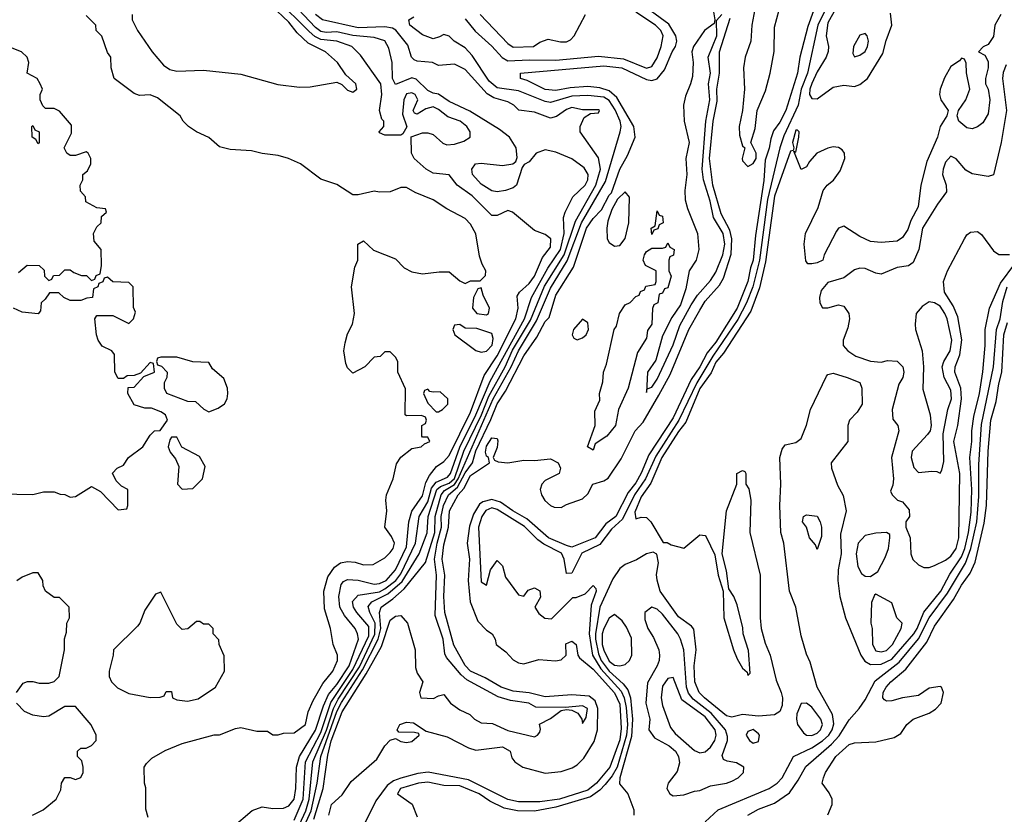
# Model space of a CAD drawing. Header units: inches. Extents: x 2380053 to 2584298, y 380219 to 546618.
# Tile 539 of 656: x 2514941 to 2518631, y 464014 to 466990. Entities that reach past the tile are written whole.
import ezdxf

# ---------------------------------------------------------------- set-up
doc = ezdxf.new("R2010")
doc.units = ezdxf.units.IN
doc.header["$MEASUREMENT"] = 0
doc.layers.add('C5416', color=7, linetype='Continuous')

msp = doc.modelspace()

# ---------------------------------------------------------------- linework, layer by layer
at = {"layer": 'C5416', "color": 2}
for points, elevation in [([(2517696.2, 467030), (2517684.4, 466970), (2517681.5, 466910), (2517659.6, 466850), (2517653.8, 466810), (2517657.8, 466730), (2517650.4, 466650), (2517637.4, 466590), (2517638.4, 466558.4), (2517650, 466518), (2517658, 466510), (2517648.2, 466470), (2517650, 466462), (2517670, 466441), (2517690, 466451.3), (2517701.2, 466470), (2517701.2, 466490), (2517681.2, 466530), (2517697.5, 466582.5), (2517704.7, 466650), (2517735.8, 466724.2), (2517753.3, 466790), (2517768.3, 466871.7), (2517770, 466962), (2517814, 467126)], 2), ([(2515362, 467010), (2515362, 466990), (2515382, 466950), (2515438, 466870), (2515479.6, 466819.6), (2515503.6, 466803.6), (2515530, 466798), (2515630, 466801), (2515770, 466786), (2515908.1, 466748.1), (2515990, 466737.3), (2516030, 466738.8), (2516130, 466756), (2516147.7, 466747.7), (2516170, 466726.8), (2516190, 466718.8), (2516204, 466730), (2516201.2, 466750), (2516163.7, 466783.7), (2516132, 466830), (2516086.6, 466870), (2516022, 466902), (2515981.4, 466941.4), (2515950, 466981.3), (2515883.7, 467043.7)], 26), ([(2515736.5, 463963.5), (2515812.1, 464027.9), (2515850, 464042), (2515890, 464035.5), (2515930, 464037.1), (2515950, 464046), (2515969.6, 464070), (2515975.8, 464110), (2515978.9, 464190), (2515989.1, 464230.9), (2516050, 464328.8), (2516079.6, 464420.4), (2516097.9, 464462.1), (2516130, 464500.2), (2516176.1, 464570), (2516210.9, 464670), (2516207.6, 464690), (2516198, 464710), (2516158.7, 464758.7), (2516141.4, 464790), (2516136.8, 464830), (2516145.8, 464874.2), (2516154.2, 464885.8), (2516170, 464893.7), (2516210, 464890.3), (2516270, 464875.8), (2516290, 464878.2), (2516314, 464890), (2516349.8, 464930), (2516390, 465016.3), (2516399.8, 465110), (2516411.2, 465148.8), (2516450, 465206.4), (2516462.9, 465257.1), (2516477.2, 465282.8), (2516503.5, 465316.5), (2516530, 465335.8), (2516550, 465357.6), (2516630, 465520.3), (2516681.9, 465658.1), (2516730, 465731.6), (2516800.9, 465870), (2516809.7, 465909.7), (2516805.8, 465954.2), (2516814.5, 465970), (2516850, 466002.4), (2516870.8, 466030), (2516900.1, 466099.9), (2516930, 466138), (2516931.6, 466170), (2516910, 466185.2), (2516870, 466201.2), (2516788, 466270), (2516770, 466276), (2516730, 466257.2), (2516710, 466257.2), (2516636.2, 466330), (2516580.9, 466370), (2516550, 466409), (2516490, 466416), (2516464, 466430), (2516419, 466470), (2516409.2, 466490), (2516408.4, 466551.6), (2516450, 466566.8), (2516470, 466566.8), (2516490, 466560.7), (2516527.3, 466527.3), (2516542, 466522), (2516570, 466524), (2516605.1, 466534.9), (2516629, 466550), (2516629.3, 466570), (2516616.2, 466590), (2516592.3, 466610), (2516546, 466626), (2516510, 466654.3), (2516490, 466663.5), (2516463.4, 466656.6), (2516430, 466636), (2516420.7, 466640.7), (2516416, 466650), (2516432.8, 466690), (2516423.7, 466710), (2516410, 466716.9), (2516390, 466712.6), (2516380.9, 466690), (2516376, 466636), (2516391.3, 466588.7), (2516376.9, 466563.1), (2516370, 466558), (2516310, 466558), (2516290, 466566), (2516288, 466570), (2516306, 466590), (2516306, 466610), (2516298, 466618), (2516289, 466650), (2516297.7, 466710), (2516294, 466750), (2516217.7, 466857.7), (2516185.2, 466890), (2516129.8, 466909.8), (2516070, 466915.8), (2516047.4, 466927.4), (2516025.9, 466945.9), (2515902.8, 467070)], 22), ([(2516043.8, 463996.2), (2516078.5, 464110), (2516095.3, 464235.3), (2516108.5, 464288.5), (2516150, 464397.4), (2516239.7, 464540.3), (2516297.3, 464642.7), (2516330, 464740.7), (2516350, 464756.3), (2516370, 464758.8), (2516394.8, 464730), (2516423.7, 464630), (2516423.8, 464563.8), (2516430, 464542), (2516451.3, 464510), (2516438.8, 464470), (2516444.7, 464450), (2516491.9, 464448.1), (2516510, 464458), (2516530, 464462), (2516556, 464430), (2516590, 464405.5), (2516628.2, 464388.2), (2516646, 464370), (2516670, 464356.3), (2516713.5, 464353.5), (2516770, 464328), (2516870, 464304), (2516882, 464310), (2516890, 464322), (2516892.9, 464332.9), (2516888.9, 464351.1), (2516930, 464372.7), (2516970, 464403), (2516990, 464406.7), (2517010, 464404.4), (2517032.4, 464392.4), (2517048, 464370), (2517050, 464354), (2517064, 464376), (2517069.4, 464410), (2517050, 464419.7), (2516986.6, 464413.4), (2516874.7, 464414.7), (2516849.2, 464430), (2516780.2, 464440.2), (2516733.8, 464453.8), (2516617.3, 464517.3), (2516596, 464536), (2516540.7, 464600.7), (2516534.9, 464614.9), (2516527.6, 464670), (2516498.4, 464758.4), (2516502.9, 464910), (2516495.5, 464970), (2516505.8, 465030), (2516522.3, 465090), (2516520.4, 465130), (2516529.9, 465170.1), (2516548.4, 465210), (2516581.2, 465238.8), (2516610, 465292.5), (2516638, 465330), (2516650, 465374.9), (2516706.9, 465493.1), (2516730, 465551.6), (2516761.5, 465598.5), (2516830, 465731.7), (2516879.1, 465800.9), (2516910, 465859.3), (2516924.7, 465875.2), (2516950, 465958), (2517016.6, 466063.4), (2517065, 466210), (2517090, 466245.3), (2517122, 466278), (2517150, 466333.4), (2517158.6, 466341.4), (2517190, 466430.6), (2517218.3, 466481.7), (2517247.6, 466550), (2517243.1, 466590), (2517178.8, 466698.8), (2517150, 466723.8), (2517115.4, 466735.4), (2517070, 466739.8), (2517004.5, 466735.5), (2516950, 466725.1), (2516910, 466728.5), (2516843, 466763), (2516818, 466770), (2516818, 466790), (2517130, 466817.8), (2517197.3, 466810), (2517290, 466766.9), (2517310, 466763.2), (2517330, 466769), (2517358, 466802), (2517386, 466870), (2517398.7, 466890), (2517403.5, 466910), (2517399.7, 466930), (2517374.1, 466974.1), (2517258, 467058)], 6), ([(2517980.6, 467070), (2517932.4, 466970), (2517893.2, 466790), (2517870.1, 466730), (2517858, 466670), (2517804.4, 466555.6), (2517789.5, 466510.5), (2517743.1, 466316.9), (2517713.9, 466090), (2517688.4, 465990), (2517664.4, 465930), (2517632.4, 465867.6), (2517539.2, 465730), (2517478.7, 465630), (2517411.4, 465490), (2517324.7, 465355.3), (2517285.9, 465270), (2517245.3, 465210), (2517200.4, 465119.6), (2517158.4, 465081.6), (2517115.4, 465024.6), (2517047.9, 464992.1), (2517010, 464917.2), (2516990, 464915.3), (2516981.5, 464970), (2516971.5, 464991.5), (2516905.2, 465025.2), (2516882.2, 465042.2), (2516832.5, 465092.5), (2516730, 465156), (2516710, 465161.8), (2516688.1, 465151.9), (2516673, 465130), (2516661, 465090), (2516670, 464884.7), (2516690, 464872), (2516706, 464930), (2516730, 464964.7), (2516750, 464944.7), (2516762, 464902), (2516810, 464836.3), (2516830, 464831), (2516846.3, 464853.7), (2516870, 464862), (2516890.3, 464850.3), (2516892.4, 464827.6), (2516871, 464790), (2516886.2, 464766.2), (2516908.5, 464748.5), (2516934.5, 464745.5), (2517014, 464826), (2517026, 464826), (2517060.7, 464839.3), (2517090, 464870.5), (2517099.9, 464859.9), (2517102, 464850), (2517082.6, 464797.4), (2517075.6, 464690), (2517087.6, 464610), (2517118.7, 464558.7), (2517194.6, 464474.6), (2517206.7, 464450), (2517213.6, 464413.6), (2517218.3, 464350), (2517215.2, 464310), (2517179.6, 464190), (2517162, 464158), (2517134.7, 464125.3), (2517115.3, 464104.7), (2517080.8, 464079.2), (2516950, 464040.5), (2516870, 464025.6), (2516806.5, 464026.5), (2516757, 464037), (2516702.9, 464062.9), (2516662.4, 464090), (2516590, 464120.7), (2516530, 464121.5), (2516470, 464134.6), (2516436, 464130), (2516368.5, 464110), (2516356.3, 464090), (2516411.9, 464051.9), (2516430, 464004.7)], 6), ([(2517536.5, 467050), (2517546, 466990), (2517544, 466976), (2517507.2, 466950), (2517466.4, 466890), (2517460.4, 466870), (2517465.5, 466830), (2517462, 466778), (2517455.5, 466750), (2517435.6, 466704.4), (2517429, 466670), (2517431.5, 466610), (2517450.2, 466530), (2517437.7, 466470), (2517440.8, 466410), (2517433.6, 466350), (2517435, 466315), (2517443.1, 466283.1), (2517481.5, 466190), (2517486.5, 466130), (2517476, 466090), (2517450, 466049.2), (2517437.8, 465982.2), (2517417.5, 465922.5), (2517385.5, 465874.5), (2517350, 465806), (2517324.6, 465715.4), (2517294.4, 465670), (2517290, 465594), (2517292.3, 465607.7), (2517310, 465613.4), (2517330, 465644.4), (2517390, 465773), (2517415.2, 465844.8), (2517457.6, 465922.4), (2517481, 465959), (2517530, 466014), (2517550, 466044.4), (2517575.8, 466110), (2517584.2, 466150), (2517578, 466190), (2517540.7, 466250), (2517528.3, 466310), (2517503.7, 466390), (2517498.4, 466430), (2517511.9, 466610), (2517527.1, 466690), (2517522.2, 466750), (2517529.7, 466790), (2517521.7, 466850), (2517553.7, 466930), (2517553, 466987), (2517572.5, 467010)], 6), ([(2518023.7, 467076.3), (2517970, 466979), (2517963.1, 466930), (2517972, 466890), (2517971.3, 466871.3), (2517964, 466850), (2517930, 466795.1), (2517910, 466751.6), (2517902.2, 466730), (2517901.5, 466710), (2517910, 466694.9), (2517930, 466693.7), (2517990, 466738), (2518030, 466744.9), (2518070, 466740.5), (2518090, 466748), (2518118, 466770), (2518176.3, 466863.7), (2518187.9, 466912.1), (2518209.3, 466970), (2518204.8, 467015.2)], 10), ([(2515970, 463992.2), (2516003.4, 464070), (2516012, 464210), (2516070, 464320.8), (2516107.6, 464432.4), (2516190, 464555.8), (2516250, 464682.4), (2516250, 464717.6), (2516204.4, 464770), (2516192.6, 464790), (2516188.7, 464811.3), (2516210, 464834.9), (2516290, 464847.7), (2516310, 464857.9), (2516350.3, 464889.7), (2516370, 464914), (2516424.5, 465030), (2516437.7, 465130), (2516470, 465184.6), (2516484.2, 465235.8), (2516501.7, 465258.3), (2516543.9, 465276.1), (2516555.5, 465290), (2516590.3, 465389.7), (2516650.9, 465510), (2516703.6, 465636.4), (2516833, 465870), (2516859.3, 465950), (2516920.2, 466059.8), (2516967.6, 466130), (2516981.6, 466190), (2516979.5, 466250), (2516985.2, 466270), (2517013.4, 466326.6), (2517059.7, 466370), (2517069.7, 466390), (2517071.1, 466410), (2517056.1, 466436.1), (2517010, 466469.7), (2516950, 466494.7), (2516910, 466502.9), (2516876, 466490), (2516850, 466458), (2516831.6, 466448.4), (2516823.6, 466436.4), (2516802.8, 466370), (2516790, 466360.9), (2516762, 466350), (2516730, 466346), (2516710, 466349.6), (2516670, 466374), (2516638.4, 466410), (2516635.1, 466430), (2516649.7, 466450.3), (2516670, 466452.4), (2516750, 466444), (2516789.3, 466450.7), (2516800.4, 466459.6), (2516805.2, 466474.8), (2516802, 466510), (2516777, 466550), (2516739.1, 466579.1), (2516627.9, 466647.9), (2516550, 466684), (2516510.9, 466710.9), (2516490, 466714.7), (2516470, 466725.1), (2516427.3, 466767.3), (2516410, 466772.4), (2516350, 466747.3), (2516338.5, 466770), (2516336.9, 466830), (2516324.1, 466884.1), (2516310, 466911.8), (2516270, 466924), (2516190, 466930.6), (2516130, 466944.5), (2516090, 466942.6), (2516070, 466946.6), (2516050, 466960.8), (2515984.1, 467030)], 18), ([(2515990, 463976.1), (2516012.9, 464027.1), (2516025.3, 464070), (2516039.9, 464210), (2516090.5, 464329.5), (2516117.1, 464410), (2516135, 464445), (2516213.9, 464566.1), (2516272, 464688), (2516273.7, 464730), (2516253.5, 464770), (2516247.3, 464792.7), (2516261.3, 464810), (2516320.5, 464839.5), (2516374.7, 464885.3), (2516438.5, 464990), (2516468.4, 465068.4), (2516471.3, 465130), (2516504.6, 465230), (2516517.9, 465242.1), (2516550, 465254.6), (2516570, 465271.3), (2516605.5, 465374.5), (2516671.4, 465510), (2516699.3, 465580.7), (2516760.2, 465690), (2516787.8, 465752.2), (2516854.9, 465865.1), (2516908.3, 465991.7), (2516980.9, 466110), (2517023.7, 466236.3), (2517100.6, 466370), (2517117.4, 466430), (2517110, 466473.2), (2517042, 466570), (2517042, 466590), (2517056.4, 466623.6), (2517080.4, 466639.6), (2517110, 466642), (2517114, 466650), (2517110, 466653.2), (2517050, 466653.2), (2517010, 466660.9), (2516990, 466654), (2516952.5, 466627.5), (2516930, 466622), (2516870, 466644.5), (2516812.1, 466652.1), (2516793.2, 466670), (2516770, 466682.7), (2516718, 466698), (2516692.7, 466712.7), (2516610, 466804), (2516570, 466824), (2516510, 466819.3), (2516488, 466830), (2516430, 466834.5), (2516419.5, 466839.5), (2516409.6, 466849.7), (2516395.4, 466895.4), (2516350.6, 466950.6), (2516338.6, 466958.6), (2516310, 466963.1), (2516210, 466959.8), (2516076, 466990), (2516049.7, 467010)], 14), ([(2517916.5, 467023.5), (2517894.8, 466965.2), (2517864.9, 466850), (2517856.1, 466790), (2517812.3, 466650), (2517790, 466607), (2517766.4, 466573.6), (2517756, 466544), (2517750, 466508.7), (2517735.3, 466464.7), (2517730, 466388), (2517698.5, 466181.5), (2517690.1, 466089.9), (2517679.6, 466060.4), (2517670, 466009.5), (2517630, 465909.7), (2517550, 465782.6), (2517517.3, 465742.7), (2517490, 465689.8), (2517457.2, 465642.8), (2517390, 465499.6), (2517299.4, 465360.6), (2517270, 465292), (2517250, 465255.8), (2517221.2, 465218.8), (2517175, 465130), (2517137.8, 465102.2), (2517097.4, 465050), (2517010, 465014.7), (2516990, 465021), (2516923, 465050), (2516841, 465121), (2516789.7, 465150), (2516743.3, 465183.3), (2516710, 465193.5), (2516676.3, 465183.7), (2516664.7, 465175.3), (2516642, 465138), (2516627.3, 465092.7), (2516618, 465030), (2516626.5, 464970), (2516622, 464890), (2516628.9, 464810), (2516657.5, 464737.5), (2516690, 464704), (2516711.3, 464690), (2516722.8, 464670), (2516726.8, 464650), (2516762.4, 464622.4), (2516790, 464593), (2516810, 464581.6), (2516830, 464577.1), (2516886.6, 464593.4), (2516948.5, 464588.5), (2516970, 464593), (2516989.4, 464610), (2516987.7, 464652.3), (2517010, 464662.8), (2517026, 464650), (2517033, 464610), (2517039.5, 464599.5), (2517090, 464556.9), (2517170, 464468.5), (2517190, 464426.8), (2517195.3, 464335.3), (2517190, 464292.3), (2517153.1, 464190), (2517102.8, 464130), (2517070, 464104.6), (2516964, 464070), (2516890, 464060.3), (2516810, 464061.1), (2516770, 464069), (2516623.3, 464143.3), (2516472.2, 464172.2), (2516433.4, 464166.6), (2516370, 464149), (2516341.4, 464138.6), (2516318.4, 464121.6), (2516275.2, 464064.8), (2516229.1, 463970.9)], 2), ([(2516610, 466993.4), (2516647.6, 466947.6), (2516710, 466891.8), (2516749.4, 466849.4), (2516770, 466835.8), (2516850, 466840.2), (2516950, 466838.8), (2517110, 466853.8), (2517203.4, 466843.4), (2517290, 466809.1), (2517310, 466815.5), (2517330, 466847.7), (2517344.7, 466890), (2517352.2, 466930), (2517344, 466950), (2517323.5, 466970), (2517250, 467018.4)], 10), ([(2516667, 467010), (2516770, 466900.7), (2516790, 466888), (2516866, 466890), (2516890, 466906), (2516922, 466918), (2516967.9, 466907.9), (2516990, 466908), (2517005.6, 466914.4), (2517019, 466930), (2517062, 467010)], 14), ([(2518618, 467010), (2518596, 466970), (2518590, 466928), (2518570, 466898), (2518551.6, 466888.4), (2518534, 466870), (2518558, 466858), (2518570, 466834), (2518570.4, 466810), (2518560.7, 466770), (2518560.7, 466750), (2518570.4, 466730), (2518577.1, 466690), (2518570, 466638), (2518550, 466604), (2518530, 466588.7), (2518510, 466582), (2518490, 466585.2), (2518461.2, 466610), (2518454, 466630), (2518459, 466650), (2518486.6, 466690), (2518501.2, 466730), (2518489, 466791), (2518488, 466828), (2518482, 466842), (2518470, 466846), (2518463.6, 466836.4), (2518430, 466815.3), (2518407, 466773), (2518390.7, 466730.7), (2518388, 466710), (2518393.4, 466690), (2518421, 466650), (2518416, 466630), (2518390.6, 466590), (2518380.5, 466550), (2518341.1, 466458.9), (2518318, 466370), (2518308, 466290), (2518281.2, 466238.8), (2518270, 466204), (2518250, 466174), (2518230, 466161.2), (2518170, 466155.3), (2518130, 466159), (2518090, 466178), (2518030, 466217.2), (2518010, 466209), (2518002, 466198), (2517956.3, 466110), (2517950.7, 466090), (2517930, 466079.5), (2517910, 466076), (2517895.3, 466075.3), (2517887, 466087), (2517880.7, 466150), (2517886, 466190), (2517933.3, 466286.7), (2517952, 466350), (2517966.6, 466370), (2517991.2, 466388.8), (2518016, 466424), (2518033.3, 466470), (2518031.5, 466490), (2518023, 466503), (2518010, 466511.6), (2517990, 466514.3), (2517970, 466509.7), (2517928.2, 466490), (2517901.1, 466458.9), (2517890, 466439), (2517870, 466428.7), (2517842, 466498), (2517850, 466494), (2517860.9, 466550), (2517862, 466570), (2517856.5, 466576.5), (2517850, 466576), (2517837.3, 466530), (2517842, 466510), (2517839.6, 466500.4), (2517830, 466498), (2517770, 466329.3), (2517736.4, 466083.6), (2517713.8, 465986.2), (2517681.6, 465898.4), (2517578.9, 465741.1), (2517550, 465707.6), (2517532.6, 465667.4), (2517490, 465608.5), (2517437.2, 465482.8), (2517410, 465448.3), (2517347.4, 465350), (2517306.2, 465253.8), (2517270, 465203.6), (2517246, 465146), (2517250, 465121), (2517270, 465126.8), (2517290, 465126), (2517306, 465110), (2517352, 465032), (2517368, 465032), (2517382.8, 465022.8), (2517430, 465011.3), (2517490, 465061), (2517510, 465058), (2517513.7, 465053.7), (2517546, 464986), (2517558.8, 464910), (2517578, 464850), (2517580.5, 464750), (2517615.5, 464630), (2517630, 464596), (2517650, 464561), (2517666.8, 464546.8), (2517670, 464534), (2517678, 464542), (2517672.7, 464627.3), (2517652.3, 464690), (2517651.7, 464711.7), (2517630, 464798), (2517617.2, 464830), (2517599, 464859), (2517590, 464926), (2517573.2, 464990), (2517589.3, 465150), (2517628.7, 465250), (2517629, 465290), (2517650, 465302), (2517658, 465298), (2517662, 465290), (2517662, 465250), (2517673, 465233), (2517680.5, 465190), (2517677.3, 465070), (2517715.8, 464910), (2517715.8, 464750), (2517720.4, 464710), (2517734.7, 464654.7), (2517754, 464610), (2517776.2, 464516.2), (2517794.6, 464470), (2517799.5, 464450), (2517798, 464422), (2517790, 464399), (2517770, 464386.6), (2517710, 464381.6), (2517650, 464388.2), (2517610, 464377.6), (2517590, 464382.6), (2517506.9, 464450), (2517487.2, 464470), (2517471, 464510), (2517468.9, 464570), (2517476.3, 464630), (2517467.8, 464707.8), (2517458.9, 464718.9), (2517410, 464753.6), (2517341.3, 464850), (2517329.6, 464890.4), (2517328.1, 464911.9), (2517335.5, 464955.5), (2517328.9, 464988.9), (2517315.3, 464995.3), (2517290, 464989.3), (2517253.1, 464966.9), (2517210, 464949.6), (2517190, 464934.5), (2517164.3, 464895.7), (2517115.5, 464790), (2517098.8, 464690), (2517099.1, 464670), (2517110, 464614.9), (2517119.8, 464590), (2517150, 464550.2), (2517203.1, 464503.1), (2517219.7, 464479.7), (2517229.6, 464449.6), (2517237.3, 464370), (2517234.3, 464305.7), (2517190.3, 464150), (2517188.4, 464128.4), (2517220.7, 464090), (2517242, 464030), (2517242, 464010)], 10), ([(2515422, 464002), (2515413.6, 464033.6), (2515413.2, 464113.2), (2515408.7, 464130), (2515408, 464190), (2515416.4, 464203.6), (2515436.4, 464223.6), (2515486.6, 464253.4), (2515550, 464278.8), (2515670, 464311), (2515690, 464311.3), (2515750, 464334.8), (2515770, 464338.8), (2515830, 464324.7), (2515870, 464324.7), (2515890, 464312), (2515910, 464312), (2515930, 464318), (2515970, 464318.8), (2516011.5, 464350), (2516022.5, 464397.5), (2516040.5, 464439.5), (2516076.6, 464503.4), (2516114, 464550), (2516132, 464590), (2516132.3, 464610), (2516116, 464650), (2516105.2, 464710), (2516083.2, 464783.2), (2516081.2, 464850), (2516096.3, 464903.7), (2516120.4, 464939.6), (2516143.9, 464956.1), (2516170, 464960.5), (2516198.5, 464958.5), (2516230, 464947.7), (2516266, 464950), (2516310, 464974.8), (2516330, 464994.8), (2516340.9, 465010), (2516346, 465030), (2516334.8, 465054.8), (2516309.2, 465090), (2516317.2, 465150), (2516313.2, 465190), (2516316, 465210), (2516341.2, 465270), (2516352.9, 465327.1), (2516370, 465352), (2516410, 465384.7), (2516446, 465390), (2516458, 465402), (2516478, 465410), (2516470, 465426), (2516450, 465426), (2516448, 465430), (2516448, 465470), (2516462, 465478), (2516466, 465490), (2516462, 465502), (2516447.3, 465507.3), (2516390, 465506), (2516386, 465510), (2516387.3, 465607.3), (2516358, 465670), (2516358, 465710), (2516350, 465726), (2516330, 465746), (2516310, 465746), (2516291.6, 465728.4), (2516270, 465726), (2516234, 465690), (2516190, 465666), (2516170, 465686), (2516163.1, 465703.1), (2516155.3, 465750), (2516160.2, 465779.8), (2516170, 465814), (2516188, 465850), (2516195.3, 465890), (2516184, 465990), (2516196.4, 466063.6), (2516208, 466090), (2516208, 466150), (2516230, 466162), (2516266.8, 466126.8), (2516350, 466094), (2516381.4, 466061.4), (2516410, 466046), (2516450, 466038.8), (2516513.6, 466046.4), (2516550, 466046), (2516590, 466012), (2516610, 466002), (2516630, 466012), (2516667.3, 466012.7), (2516687.3, 466032.7), (2516688, 466050), (2516674, 466074), (2516664.5, 466104.5), (2516650, 466188), (2516630, 466224), (2516610, 466245.2), (2516541.5, 466281.5), (2516490, 466316), (2516422.5, 466342.5), (2516390, 466361.2), (2516370, 466361.2), (2516330, 466345.2), (2516290, 466344), (2516270, 466348.7), (2516210, 466334), (2516190, 466334), (2516130, 466372.7), (2516070, 466393.2), (2515993.2, 466450), (2515948.7, 466470), (2515910, 466482), (2515850, 466489.3), (2515810, 466499.3), (2515730, 466504), (2515690, 466514), (2515649.5, 466549.5), (2515604, 466570), (2515574, 466590), (2515554, 466610), (2515542, 466630), (2515458, 466698), (2515430, 466709), (2515390, 466706.6), (2515370, 466714), (2515295.3, 466770), (2515284, 466810), (2515282, 466850), (2515270, 466868), (2515248.9, 466928.9), (2515228, 466950), (2515226, 466970), (2515190, 467006)], 26), ([(2515996.2, 463943.8), (2516032.9, 464027.1), (2516056.4, 464130), (2516069.4, 464230), (2516130, 464398.5), (2516147, 464433), (2516225.5, 464554.5), (2516284.8, 464670), (2516294.8, 464710), (2516289.8, 464770), (2516295.1, 464790), (2516339.2, 464820.8), (2516381.7, 464858.3), (2516462.4, 464957.6), (2516496.6, 465070), (2516497.9, 465130), (2516520.5, 465210), (2516533, 465227), (2516570.5, 465249.5), (2516584.4, 465270), (2516715, 465570), (2516782.7, 465690), (2516809.9, 465750.1), (2516877.7, 465862.3), (2516930, 465985.2), (2516992.7, 466087.3), (2517046.8, 466230), (2517136.2, 466383.8), (2517191.1, 466570), (2517194.7, 466590), (2517191.7, 466610), (2517172.9, 466652.9), (2517150, 466687.7), (2517130, 466700.2), (2517070, 466706.9), (2517010, 466703.7), (2516930, 466680.8), (2516910, 466684.5), (2516810, 466724.1), (2516730, 466735.5), (2516700.3, 466760.3), (2516636.1, 466856.1), (2516610, 466884.7), (2516569, 466910), (2516550, 466929), (2516530, 466935.3), (2516514.4, 466925.6), (2516490, 466919), (2516450, 466933.2), (2516402.7, 466970), (2516399, 466990), (2516418.6, 467001.4)], 10), ([(2516099.3, 464010), (2516110, 464051), (2516150, 464087.3), (2516183.1, 464136.9), (2516279.2, 464220.8), (2516310, 464270.7), (2516330, 464291), (2516350, 464298), (2516370, 464286.8), (2516390, 464282.8), (2516410, 464286.8), (2516438, 464310), (2516436.4, 464316.4), (2516420.4, 464320.4), (2516362, 464322), (2516355.3, 464330), (2516365.2, 464350), (2516390, 464359.1), (2516416.8, 464356.8), (2516464.7, 464324.7), (2516543.4, 464303.4), (2516622.8, 464262.8), (2516650, 464253.7), (2516750, 464266.4), (2516779.1, 464250), (2516785.8, 464225.8), (2516796, 464210), (2516826, 464190), (2516910, 464168.2), (2516970, 464173.7), (2517012.1, 464187.9), (2517030, 464198.7), (2517055.6, 464224.4), (2517093.9, 464286.1), (2517106.6, 464330), (2517107.9, 464410), (2517098.3, 464438.3), (2517075.8, 464455.8), (2517010, 464461.1), (2516910, 464453.7), (2516850, 464468.9), (2516790, 464475.1), (2516745.1, 464490), (2516684.9, 464524.9), (2516630, 464549.8), (2516610, 464571.6), (2516567.8, 464647.8), (2516534.5, 464770), (2516531, 464830), (2516534, 464910), (2516524, 464970), (2516530, 465022.8), (2516548.4, 465090), (2516551.2, 465150), (2516584.2, 465210), (2516605.3, 465234.7), (2516630, 465282.7), (2516702, 465330), (2516698, 465350), (2516690, 465355.3), (2516686.9, 465370), (2516690, 465393.4), (2516710, 465424), (2516730, 465422), (2516732.5, 465412.5), (2516730, 465388), (2516716, 465350), (2516720.7, 465340.7), (2516733.7, 465333.7), (2516770, 465330.4), (2516830, 465340.8), (2516870, 465338.9), (2516930, 465346), (2516958.8, 465330), (2516967.3, 465310), (2516962.8, 465290), (2516910, 465264.5), (2516898.4, 465250), (2516891.7, 465230), (2516896.5, 465210), (2516909.1, 465189.1), (2516930, 465170.3), (2516944.4, 465164.4), (2516970, 465163.1), (2516990, 465174.9), (2517050, 465195.5), (2517070, 465214), (2517089.4, 465250.6), (2517130, 465263.1), (2517147, 465273), (2517194.9, 465345.1), (2517247.1, 465450), (2517277.3, 465482.7), (2517336.3, 465583.7), (2517378.4, 465661.6), (2517448.9, 465830), (2517490, 465902.4), (2517510, 465935.8), (2517564.2, 465995.8), (2517578.2, 466021.8), (2517607.8, 466112.2), (2517609.9, 466170), (2517602.6, 466202.6), (2517570, 466262.7), (2517538.9, 466370), (2517526.5, 466470), (2517540.2, 466610), (2517554.5, 466685.5), (2517554, 466730), (2517564.1, 466790), (2517563.5, 466870), (2517603.9, 466996.1)], 2), ([(2514936.4, 466043.6), (2514968.9, 466071.1), (2515014, 466070), (2515032.7, 466052.7), (2515034, 466030), (2515050, 466014), (2515062, 466018), (2515067.3, 466032.7), (2515090, 466034), (2515110, 466054), (2515130, 466054), (2515143.6, 466043.6), (2515172.7, 466032.7), (2515191.6, 466031.6), (2515210, 466014), (2515222, 466018), (2515228, 466032), (2515242, 466038), (2515248, 466070), (2515246, 466130), (2515220.4, 466160.4), (2515218, 466190), (2515230, 466214), (2515246, 466230), (2515247.3, 466252.7), (2515266, 466270), (2515262, 466282), (2515230, 466286), (2515188.4, 466308.4), (2515187.3, 466327.3), (2515168.4, 466348.4), (2515168, 466370), (2515178, 466390), (2515178, 466410), (2515195.3, 466424.7), (2515208, 466450), (2515208, 466470), (2515198, 466490), (2515190, 466495.3), (2515150, 466482), (2515130, 466482), (2515118, 466490), (2515108, 466510), (2515134.6, 466565.4), (2515135.3, 466595.3), (2515090, 466648), (2515070, 466658), (2515038, 466658), (2515027.3, 466667.3), (2515018, 466690), (2515018, 466710), (2515026, 466730), (2515018, 466750), (2515006, 466770), (2514968.7, 466790), (2514975.3, 466830), (2514968.7, 466850), (2514948, 466870), (2514878, 466898)], 30), ([(2518638.4, 466821.6), (2518627.2, 466792.8), (2518624.4, 466770), (2518639, 466650), (2518619.1, 466530), (2518590.3, 466409.8), (2518570, 466403), (2518510, 466413.3), (2518486.9, 466426.9), (2518450, 466469.3), (2518430, 466479.3), (2518410, 466457.2), (2518401.6, 466430), (2518399.3, 466410), (2518412.7, 466370), (2518414.9, 466345.1), (2518380.3, 466299.7), (2518324, 466210), (2518310.2, 466129.8), (2518290, 466080.7), (2518271.4, 466068.6), (2518230, 466061.7), (2518170, 466036.9), (2518150, 466040.4), (2518110, 466058.3), (2518090, 466059.1), (2518070, 466052.8), (2518030, 466023.7), (2517970, 466006), (2517944.4, 465975.6), (2517938, 465950), (2517939.1, 465930), (2517950, 465911), (2517970, 465910.7), (2518010, 465922), (2518030, 465917.3), (2518048.2, 465890), (2518050.3, 465869.7), (2518044.2, 465835.8), (2518027.3, 465790), (2518027.3, 465770), (2518044, 465750), (2518074.8, 465730), (2518130, 465711.8), (2518170, 465707.7), (2518193.4, 465713.4), (2518230, 465710.8), (2518251, 465690), (2518254.8, 465670), (2518250.7, 465650), (2518235.3, 465624.7), (2518210.4, 465530), (2518213.7, 465493.7), (2518232, 465470), (2518236, 465450), (2518207.7, 465350), (2518215.5, 465270), (2518213.2, 465246.8), (2518204.7, 465224.7), (2518211, 465211), (2518231, 465191), (2518250, 465184.7), (2518274.4, 465154.4), (2518276, 465130), (2518262, 465110), (2518262, 465090), (2518278.8, 465050), (2518280.5, 464990), (2518288.7, 464968.7), (2518310, 464947.7), (2518330, 464938.8), (2518350, 464938), (2518370, 464946), (2518410, 464966), (2518430, 464981.3), (2518450.8, 465010), (2518460.4, 465050), (2518463.8, 465290), (2518442.4, 465410), (2518456.8, 465470), (2518471.1, 465570), (2518467.7, 465610), (2518445.4, 465670), (2518446.9, 465690), (2518464.7, 465735.3), (2518471.3, 465791.3), (2518456.8, 465876.8), (2518439, 465919), (2518407.3, 465970), (2518403.7, 466010), (2518418, 466050), (2518481.6, 466170), (2518490, 466184), (2518504.9, 466195.1), (2518530, 466197.3), (2518545.5, 466185.5), (2518590, 466124.7), (2518610, 466111.3), (2518650, 466110.8)], 14), ([(2517510, 463986), (2517559, 464030), (2517750, 464110.4), (2517779.5, 464130), (2517798.4, 464150), (2517841.2, 464230), (2517910, 464263.2), (2517950, 464289.2), (2517973.6, 464310), (2517986, 464330), (2517992.1, 464352.1), (2517987.5, 464387.5), (2517929.7, 464490), (2517903.8, 464583.8), (2517890, 464614), (2517870, 464682), (2517849.6, 464790), (2517826, 464850), (2517804.5, 465030), (2517794, 465070), (2517789.5, 465170.5), (2517793.2, 465250), (2517789.2, 465350), (2517798, 465382), (2517810, 465398), (2517850, 465406), (2517870, 465421), (2517890, 465472), (2517905.1, 465530), (2517964.8, 465655.2), (2517970, 465661), (2517990, 465666.8), (2518042, 465650), (2518090, 465630.8), (2518097.3, 465610), (2518098.8, 465550), (2518079.9, 465520.1), (2518051, 465490), (2518044.7, 465470), (2518044.7, 465410), (2517982, 465330), (2517983.8, 465310), (2518006.4, 465246.4), (2518027.7, 465207.7), (2518038.8, 465150), (2518016.7, 465063.3), (2518019.6, 464990), (2518008.8, 464930), (2518007.2, 464890), (2518014, 464830), (2518035.8, 464750), (2518093.4, 464610), (2518107.9, 464587.9), (2518130, 464574.9), (2518170, 464576.2), (2518210, 464595), (2518292.2, 464690), (2518304.8, 464710), (2518329.1, 464770.9), (2518393.7, 464850), (2518426.7, 464913.3), (2518470, 464978.9), (2518482.8, 465010), (2518496.5, 465070), (2518506.2, 465146.2), (2518508.7, 465230), (2518501.7, 465350), (2518509.6, 465410), (2518509.7, 465450), (2518516.5, 465503.5), (2518538.5, 465590), (2518551, 465671), (2518559.7, 465770), (2518558.7, 465830), (2518575.1, 465910), (2518616.5, 466003.5), (2518670, 466075.9)], 10), ([(2514870, 465214), (2514990, 465212), (2515030, 465222), (2515070, 465222), (2515092.7, 465212.7), (2515110, 465212), (2515130, 465202), (2515150, 465204.7), (2515210, 465242), (2515243.6, 465223.6), (2515310, 465154), (2515342, 465158), (2515346, 465170), (2515346, 465230), (2515323.1, 465243.1), (2515303.1, 465263.1), (2515288.4, 465291.6), (2515306, 465310), (2515330, 465322), (2515349.3, 465350.7), (2515402, 465390), (2515430, 465434), (2515446, 465450), (2515468, 465452), (2515495.3, 465490), (2515488, 465510), (2515470, 465522), (2515434.6, 465534.6), (2515410, 465535.3), (2515370, 465548), (2515346, 465590), (2515347.3, 465612.7), (2515370, 465614), (2515406, 465654), (2515446, 465670), (2515442, 465702), (2515430, 465706), (2515394, 465666), (2515370, 465658), (2515343.6, 465656.4), (2515330, 465646), (2515310, 465646), (2515298, 465670), (2515296.4, 465736.4), (2515286, 465750), (2515250, 465768), (2515235.3, 465790), (2515228.7, 465810), (2515222, 465870), (2515230, 465882), (2515290, 465882), (2515350, 465852), (2515368, 465870), (2515375.3, 465895.3), (2515367.3, 465912.7), (2515366, 465990), (2515350, 466006), (2515290, 466008), (2515270, 466026), (2515258, 466022), (2515252, 466008), (2515238, 466002), (2515234, 465990), (2515218, 465982), (2515214, 465950), (2515192.7, 465947.3), (2515170, 465938), (2515130, 465938), (2515106, 465950), (2515087.3, 465967.3), (2515052.7, 465967.3), (2515036.9, 465943.1), (2515022, 465930), (2515019.6, 465900.4), (2515010, 465888), (2514950, 465895.3), (2514918, 465910)], 30), ([(2517669.2, 464010), (2517710, 464033.4), (2517770, 464055.3), (2517825.6, 464094.4), (2517858.5, 464141.5), (2517886.8, 464193.2), (2517983.3, 464276.7), (2518011.9, 464308.1), (2518050, 464368.2), (2518087.6, 464410), (2518110, 464443), (2518146.7, 464513.3), (2518236.9, 464583.1), (2518310, 464671.3), (2518350, 464750.3), (2518418.2, 464841.8), (2518485.2, 464954.8), (2518506, 465010), (2518527.6, 465110), (2518536, 465204), (2518536.1, 465323.9), (2518545.6, 465474.4), (2518590.6, 465690), (2518601.4, 465830), (2518615.4, 465870), (2518625.3, 465934.7), (2518642.2, 465990)], 6), ([(2517970, 464011.3), (2517986, 464050), (2517986, 464070), (2517974.8, 464094.8), (2517948.7, 464130), (2517954, 464150), (2517961.2, 464170), (2517999.5, 464230), (2518050, 464275.5), (2518070, 464282), (2518150, 464284.9), (2518218.4, 464301.6), (2518243.7, 464316.3), (2518265.2, 464350), (2518289, 464370), (2518350, 464393), (2518372.9, 464407.1), (2518394.5, 464430), (2518402.7, 464470), (2518395.3, 464490), (2518390, 464492.7), (2518350, 464486.6), (2518310, 464458.4), (2518250, 464449.6), (2518210, 464438.4), (2518190, 464438), (2518182.4, 464442.4), (2518176, 464450), (2518177.6, 464470), (2518188.2, 464490), (2518206.3, 464510), (2518262, 464558), (2518341, 464659), (2518370, 464719.1), (2518441, 464819), (2518470, 464872.2), (2518503, 464917), (2518522.2, 464957.8), (2518556.1, 465103.9), (2518564.8, 465170), (2518570, 465374), (2518580.3, 465490), (2518600.4, 465559.6), (2518610, 465626), (2518621.5, 465670), (2518629, 465810), (2518643.4, 465856.6)], 2), ([(2514928.7, 464470), (2514954.6, 464505.4), (2514970, 464511.3), (2514990, 464511.3), (2515014.6, 464505.4), (2515050, 464504.7), (2515070, 464511.3), (2515088.7, 464530), (2515109, 464630), (2515109, 464671), (2515116.4, 464696.4), (2515118, 464730), (2515128, 464750), (2515126, 464790), (2515090, 464826), (2515070, 464826), (2515038, 464850), (2515028.7, 464870), (2515028, 464890), (2515010, 464918), (2514990, 464918), (2514950, 464902), (2514930, 464888)], 30), ([(2514988.7, 464010), (2515028.7, 464030), (2515078, 464070), (2515094.6, 464105.4), (2515098, 464130), (2515110, 464152), (2515130, 464152), (2515150, 464144.7), (2515170, 464152), (2515179, 464170), (2515179, 464190), (2515173.6, 464213.6), (2515158, 464230), (2515158, 464250), (2515170, 464262), (2515190, 464262), (2515210, 464272), (2515228, 464290), (2515228, 464310), (2515208.9, 464348.9), (2515150, 464418), (2515110, 464418), (2515050, 464382), (2515030, 464379), (2514990, 464385.2), (2514959, 464399), (2514928.7, 464430)], 30)]:
    msp.add_lwpolyline(points, dxfattribs=dict(at, elevation=elevation))
for points, elevation in [([(2518110, 466939.3), (2518090, 466932), (2518065.3, 466890), (2518063.4, 466863.4), (2518070, 466851.3), (2518090, 466858), (2518110, 466870.8), (2518118.7, 466890), (2518121.6, 466910), (2518117, 466930)], 14), ([(2515010, 466526), (2515002, 466542), (2514988, 466550), (2514986, 466590), (2514990, 466594), (2514998, 466578), (2515014, 466570), (2515014, 466530)], 30), ([(2517210, 466345.2), (2517181.6, 466318.4), (2517160.7, 466279.3), (2517144.9, 466235.1), (2517141.6, 466210), (2517143, 466170), (2517150, 466156), (2517170, 466142), (2517190, 466144), (2517210, 466171), (2517223.5, 466230), (2517226, 466326)], 6), ([(2517310, 466186), (2517308, 466210), (2517322, 466218), (2517330, 466274), (2517338, 466258), (2517350, 466254), (2517352, 466230), (2517338, 466222), (2517332.7, 466207.3), (2517318, 466202)], 2), ([(2517090, 465378), (2517069, 465390), (2517098, 465470), (2517096.4, 465523.6), (2517114.6, 465565.4), (2517114, 465590), (2517126, 465634), (2517129.4, 465670), (2517140.2, 465699.8), (2517169.5, 465830.5), (2517177.2, 465842.8), (2517189, 465890), (2517210, 465922), (2517228.4, 465931.6), (2517250, 465954), (2517262, 465958), (2517267.3, 465972.7), (2517282, 465978), (2517287.3, 465992.7), (2517322, 465998), (2517326, 466010), (2517326, 466050), (2517286, 466070), (2517278, 466090), (2517282, 466110), (2517290, 466122), (2517310, 466134), (2517350, 466134), (2517362, 466138), (2517370, 466154), (2517378, 466138), (2517394, 466130), (2517391.3, 466108.7), (2517378, 466102), (2517374, 466090), (2517374, 466050), (2517382, 466030), (2517370, 465986), (2517358, 465982), (2517350, 465966), (2517338, 465962), (2517332, 465930), (2517318, 465922), (2517312, 465908), (2517310.4, 465850), (2517294, 465826), (2517290, 465798), (2517256.8, 465743.2), (2517221, 465610), (2517184.7, 465530), (2517173.4, 465470), (2517141, 465430), (2517098, 465402)], 2), ([(2516670, 465986), (2516658, 465982), (2516642, 465950), (2516638, 465910), (2516654, 465890), (2516690, 465884.7), (2516698, 465890), (2516702, 465910), (2516678, 465958)], 26), ([(2518350, 465933), (2518323.6, 465916.4), (2518300.7, 465890), (2518296.4, 465850), (2518298.4, 465830), (2518322.8, 465750), (2518327.8, 465690), (2518326.1, 465606.1), (2518352.7, 465510), (2518356.4, 465470), (2518352.7, 465450), (2518343.4, 465436.6), (2518286.3, 465373.7), (2518282.4, 465350), (2518292.5, 465312.5), (2518310, 465294), (2518359.1, 465299.1), (2518378, 465298), (2518390, 465292), (2518397.2, 465302.8), (2518404.8, 465335.2), (2518401.4, 465438.5), (2518418.9, 465530), (2518433.5, 465570), (2518430, 465602.7), (2518405.6, 465650), (2518398.7, 465690), (2518404.7, 465710), (2518427.8, 465750), (2518434, 465790), (2518417.1, 465870), (2518408.7, 465890), (2518390, 465917.3), (2518370, 465929.7)], 18), ([(2517050, 465868.7), (2517016, 465830), (2517011.3, 465810), (2517018, 465798), (2517030, 465791.3), (2517050, 465798.8), (2517064, 465810), (2517072.3, 465830), (2517070, 465855.3)], 6), ([(2516590, 465848), (2516570, 465846), (2516564.7, 465830), (2516572, 465810), (2516650, 465750.8), (2516670, 465744.9), (2516690, 465748.4), (2516711.5, 465771.5), (2516715.6, 465795.6), (2516710, 465815.3), (2516653.6, 465833.6), (2516610, 465835.3)], 26), ([(2515530, 465726), (2515470, 465726), (2515458, 465722), (2515454, 465710), (2515458, 465698), (2515472.7, 465692.7), (2515494, 465670), (2515492, 465650), (2515482, 465630), (2515482, 465610), (2515491.6, 465591.6), (2515570, 465562), (2515599.6, 465559.6), (2515631.6, 465531.6), (2515650, 465522), (2515684.7, 465535.3), (2515709.1, 465550.9), (2515719, 465570), (2515721.2, 465590), (2515719.3, 465610), (2515706, 465646), (2515663.1, 465683.1), (2515650, 465706), (2515590, 465708.7)], 30), ([(2516470, 465606), (2516458, 465602), (2516454, 465590), (2516470, 465554), (2516502, 465522), (2516510, 465522), (2516526, 465530), (2516546, 465550), (2516546, 465570), (2516516.4, 465596.4), (2516490, 465595.3), (2516478, 465598)], 26), ([(2515530, 465426), (2515510, 465426), (2515503.6, 465416.4), (2515498, 465390), (2515504.7, 465370), (2515525.4, 465345.4), (2515536.9, 465316.9), (2515532, 465250), (2515550, 465232), (2515590, 465234), (2515626, 465270), (2515636.4, 465316.4), (2515614.6, 465354.6), (2515548.7, 465388.7)], 30), ([(2517930, 465006), (2517923.1, 465023.1), (2517901.2, 465050), (2517889.3, 465089.3), (2517875.3, 465110), (2517878, 465130), (2517890, 465136), (2517930, 465131), (2517941, 465110), (2517946, 465090), (2517945.4, 465054.6)], 6), ([(2518188.9, 465068.9), (2518150, 465066.6), (2518110, 465057.6), (2518083.8, 465030), (2518075.8, 464990), (2518082.6, 464942.6), (2518096.3, 464916.3), (2518110, 464906), (2518130, 464904.7), (2518157, 464923), (2518184.8, 464975.2), (2518197.2, 465010), (2518202, 465050), (2518202, 465062)], 14), ([(2515470, 464846), (2515450, 464838), (2515410, 464778), (2515390.7, 464729.3), (2515382, 464718), (2515292, 464630), (2515291.3, 464610), (2515276, 464550), (2515276, 464530), (2515284.7, 464510), (2515307.5, 464487.5), (2515350, 464466.8), (2515430, 464451.3), (2515468, 464452), (2515482, 464458), (2515490, 464474), (2515510, 464474), (2515514, 464450), (2515530, 464442), (2515570, 464438), (2515610, 464446), (2515675.3, 464490), (2515708, 464550), (2515707.3, 464607.3), (2515688, 464650), (2515687.3, 464667.3), (2515666, 464690), (2515666, 464710), (2515650, 464726), (2515630, 464726), (2515616.4, 464736.4), (2515603.6, 464736.4), (2515571.6, 464708.4), (2515550, 464706), (2515530, 464726)], 30), ([(2518150, 464838), (2518144.7, 464835.3), (2518132.7, 464807.3), (2518130.7, 464730), (2518135.5, 464710), (2518137.6, 464650), (2518150, 464626.7), (2518170, 464622), (2518190, 464627.4), (2518212.6, 464650), (2518244, 464710), (2518248, 464730), (2518228.7, 464750), (2518210, 464806)], 14), ([(2517170, 464762), (2517150, 464749), (2517130, 464709.5), (2517124.2, 464690), (2517124.5, 464650), (2517130, 464628.2), (2517150, 464587.9), (2517170, 464572.2), (2517190, 464570.4), (2517210, 464575.5), (2517226.6, 464590), (2517234.5, 464610), (2517234.2, 464674.2), (2517215.1, 464715.1), (2517198.6, 464738.6)], 14), ([(2517310, 464789.3), (2517284, 464770), (2517283.5, 464743.5), (2517294.8, 464710), (2517316.1, 464676.1), (2517336.3, 464630), (2517339.1, 464610), (2517338, 464590), (2517330.4, 464570), (2517293.8, 464506.2), (2517287.7, 464430), (2517302, 464370), (2517298.8, 464330), (2517320.3, 464300.3), (2517375.5, 464270), (2517398.4, 464250), (2517410, 464230.7), (2517413.8, 464206.2), (2517405.5, 464174.5), (2517371.3, 464130), (2517366.8, 464110), (2517378, 464090), (2517390, 464082.8), (2517430, 464086.8), (2517470, 464101), (2517490, 464102.8), (2517530, 464120.7), (2517590, 464130.6), (2517610, 464138), (2517633.2, 464150), (2517654, 464170), (2517655.3, 464190), (2517627.2, 464207.2), (2517592.5, 464212.5), (2517579, 464219), (2517573.6, 464233.6), (2517593, 464290), (2517594.2, 464305.8), (2517586.6, 464330), (2517532.2, 464392.2), (2517464.7, 464444.7), (2517447.1, 464467.1), (2517439.8, 464490), (2517429.6, 464630), (2517417.4, 464670), (2517407.8, 464690), (2517350, 464762.9), (2517330, 464782)], 14), ([(2517390, 464526), (2517370, 464522), (2517350, 464493.2), (2517345.3, 464450), (2517350, 464421), (2517379.4, 464339.4), (2517397.1, 464317.1), (2517470, 464252.2), (2517490, 464243.8), (2517510, 464248.4), (2517530, 464264.9), (2517546, 464290), (2517550.8, 464310), (2517546.8, 464330), (2517510, 464378.5), (2517422.5, 464442.5)], 18), ([(2517890, 464429.5), (2517870, 464429.3), (2517853.7, 464390), (2517852, 464370), (2517856.5, 464350), (2517878.5, 464318.5), (2517890, 464310.4), (2517910, 464309.1), (2517930, 464317.4), (2517942.6, 464330), (2517949.7, 464350), (2517943.5, 464370), (2517910, 464415.6)], 14), ([(2517690, 464331.1), (2517670, 464324), (2517663.8, 464310), (2517676, 464290), (2517690, 464280.7), (2517710, 464286.8), (2517714, 464310), (2517710, 464315.1)], 14)]:
    msp.add_lwpolyline(points, close=True, dxfattribs=dict(at, elevation=elevation))

doc.saveas('drawing.dxf')
